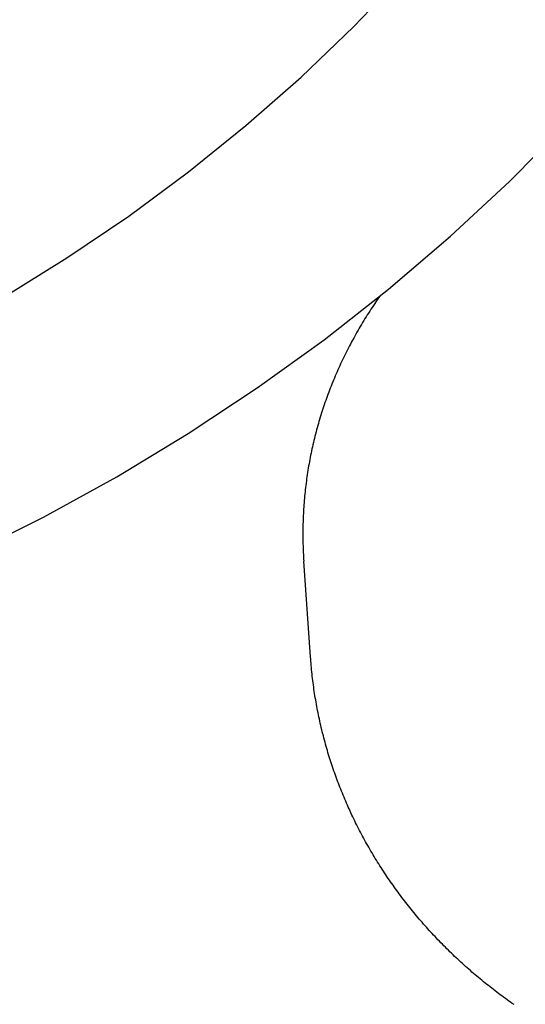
# Model space of a CAD drawing. Extents: x 1107 to 4046, y 937 to 3355.
# Tile 452 of 656: x 2179.07 to 2181.76, y 2650.44 to 2655.68. Entities that reach past the tile are written whole.
import ezdxf

# ---------------------------------------------------------------- set-up
doc = ezdxf.new("R2010")
doc.units = 0
doc.layers.add('KF_VIDA_L___C_REAR', color=7, linetype='CONTINUOUS')

# ---------------------------------------------------------------- blocks, each defined once
blk = doc.blocks.new('KF_VIDA_L___C_REAR')
at = {"layer": 'KF_VIDA_L___C_REAR'}
blk.add_line((-6.359162, 963.074954), (-6.394874, 963.585339), dxfattribs=at)
for points in [[(-8.17996, 963.618, 0), (-7.77977, 963.819, 0), (-7.38969, 964.034, 0), (-7.01043, 964.264, 0), (-6.64265, 964.507, 0), (-6.287, 964.763, 0), (-5.94412, 965.032, 0), (-5.6146, 965.314, 0), (-5.29904, 965.607, 0), (-4.99799, 965.911, 0), (-4.71198, 966.226, 0), (-4.44152, 966.551, 0)], [(-7.99458, 964.987, 0), (-7.65486, 965.198, 0), (-7.32588, 965.421, 0), (-7.00823, 965.656, 0), (-6.70251, 965.902, 0), (-6.40927, 966.16, 0), (-6.12906, 966.429, 0), (-5.86238, 966.707, 0), (-5.60973, 966.995, 0), (-5.37157, 967.293, 0), (-5.14834, 967.599, 0), (-4.94045, 967.912, 0), (-4.74828, 968.234, 0), (-4.57218, 968.562, 0), (-4.41248, 968.896, 0), (-4.26947, 969.236, 0), (-4.14341, 969.581, 0), (-4.03453, 969.931, 0), (-3.94304, 970.284, 0), (-3.8691, 970.64, 0), (-3.81285, 970.998, 0), (-3.77439, 971.359, 0), (-3.75379, 971.72, 0)], [(-5.9904, 964.995, 0), (-5.9973, 964.985, 0), (-6.00415, 964.975, 0), (-6.01094, 964.965, 0), (-6.01768, 964.955, 0), (-6.02437, 964.945, 0), (-6.031, 964.935, 0), (-6.03757, 964.925, 0), (-6.04409, 964.915, 0), (-6.05056, 964.905, 0), (-6.05696, 964.895, 0), (-6.06332, 964.885, 0), (-6.06962, 964.875, 0), (-6.07586, 964.865, 0), (-6.08204, 964.854, 0), (-6.08817, 964.844, 0), (-6.09425, 964.834, 0), (-6.10027, 964.824, 0), (-6.10623, 964.813, 0), (-6.11213, 964.803, 0), (-6.11798, 964.793, 0), (-6.12377, 964.782, 0), (-6.1295, 964.772, 0), (-6.13518, 964.761, 0), (-6.1408, 964.751, 0), (-6.14636, 964.74, 0), (-6.15187, 964.73, 0), (-6.15731, 964.719, 0), (-6.1627, 964.709, 0), (-6.16803, 964.698, 0), (-6.17331, 964.688, 0), (-6.17852, 964.677, 0), (-6.18368, 964.667, 0), (-6.18878, 964.656, 0), (-6.19382, 964.645, 0), (-6.1988, 964.635, 0), (-6.20373, 964.624, 0), (-6.20859, 964.613, 0), (-6.2134, 964.602, 0), (-6.21814, 964.592, 0), (-6.22283, 964.581, 0), (-6.22746, 964.57, 0), (-6.23203, 964.559, 0), (-6.23654, 964.548, 0), (-6.24098, 964.538, 0), (-6.24537, 964.527, 0), (-6.24971, 964.516, 0), (-6.25398, 964.505, 0), (-6.25819, 964.494, 0), (-6.26234, 964.483, 0), (-6.26643, 964.472, 0), (-6.27046, 964.461, 0), (-6.27443, 964.45, 0), (-6.27834, 964.439, 0), (-6.28219, 964.428, 0), (-6.28598, 964.417, 0), (-6.2897, 964.406, 0), (-6.29337, 964.395, 0), (-6.29698, 964.384, 0), (-6.30052, 964.373, 0), (-6.30401, 964.361, 0), (-6.30743, 964.35, 0), (-6.31079, 964.339, 0), (-6.31409, 964.328, 0), (-6.31733, 964.317, 0), (-6.32051, 964.306, 0), (-6.32363, 964.294, 0), (-6.32669, 964.283, 0), (-6.32968, 964.272, 0), (-6.33261, 964.261, 0), (-6.33548, 964.25, 0), (-6.33829, 964.238, 0), (-6.34104, 964.227, 0), (-6.34372, 964.216, 0), (-6.34635, 964.204, 0), (-6.34891, 964.193, 0), (-6.35141, 964.182, 0), (-6.35384, 964.17, 0), (-6.35622, 964.159, 0), (-6.35853, 964.148, 0), (-6.36078, 964.136, 0), (-6.36297, 964.125, 0), (-6.36509, 964.114, 0), (-6.36716, 964.102, 0), (-6.36916, 964.091, 0), (-6.3711, 964.08, 0), (-6.37297, 964.068, 0), (-6.37478, 964.057, 0), (-6.37654, 964.045, 0), (-6.37822, 964.034, 0), (-6.37985, 964.022, 0), (-6.38141, 964.011, 0), (-6.38291, 964, 0), (-6.38435, 963.988, 0), (-6.38572, 963.977, 0), (-6.38703, 963.965, 0), (-6.38828, 963.954, 0), (-6.38946, 963.942, 0), (-6.39058, 963.931, 0), (-6.39164, 963.919, 0), (-6.39264, 963.908, 0), (-6.39357, 963.896, 0), (-6.39444, 963.885, 0), (-6.39525, 963.873, 0), (-6.39599, 963.862, 0), (-6.39667, 963.85, 0), (-6.39729, 963.839, 0), (-6.39784, 963.827, 0), (-6.39833, 963.816, 0), (-6.39876, 963.804, 0), (-6.39912, 963.793, 0), (-6.39943, 963.781, 0), (-6.39966, 963.77, 0), (-6.39984, 963.758, 0), (-6.39995, 963.747, 0), (-6.4, 963.735, 0), (-6.39998, 963.724, 0), (-6.3999, 963.712, 0), (-6.39976, 963.7, 0), (-6.39956, 963.689, 0), (-6.39929, 963.677, 0), (-6.39896, 963.666, 0), (-6.39857, 963.654, 0), (-6.39811, 963.643, 0), (-6.39759, 963.631, 0), (-6.397, 963.62, 0), (-6.39636, 963.608, 0), (-6.39565, 963.597, 0), (-6.39487, 963.585, 0)], [(-5.27629, 961.225, 0), (-5.28557, 961.231, 0), (-5.29483, 961.238, 0), (-5.30406, 961.244, 0), (-5.31326, 961.251, 0), (-5.32244, 961.258, 0), (-5.33159, 961.264, 0), (-5.34071, 961.271, 0), (-5.34981, 961.278, 0), (-5.35888, 961.284, 0), (-5.36792, 961.291, 0), (-5.37693, 961.298, 0), (-5.38592, 961.305, 0), (-5.39487, 961.312, 0), (-5.4038, 961.319, 0), (-5.4127, 961.326, 0), (-5.42157, 961.333, 0), (-5.43041, 961.34, 0), (-5.43922, 961.347, 0), (-5.448, 961.355, 0), (-5.45676, 961.362, 0), (-5.46548, 961.369, 0), (-5.47417, 961.376, 0), (-5.48283, 961.384, 0), (-5.49146, 961.391, 0), (-5.50007, 961.398, 0), (-5.50864, 961.406, 0), (-5.51718, 961.413, 0), (-5.52568, 961.421, 0), (-5.53416, 961.428, 0), (-5.5426, 961.436, 0), (-5.55102, 961.444, 0), (-5.5594, 961.451, 0), (-5.56775, 961.459, 0), (-5.57606, 961.467, 0), (-5.58435, 961.474, 0), (-5.5926, 961.482, 0), (-5.60082, 961.49, 0), (-5.609, 961.498, 0), (-5.61715, 961.506, 0), (-5.62527, 961.514, 0), (-5.63335, 961.522, 0), (-5.6414, 961.53, 0), (-5.64942, 961.538, 0), (-5.6574, 961.546, 0), (-5.66535, 961.554, 0), (-5.67326, 961.562, 0), (-5.68114, 961.57, 0), (-5.68898, 961.579, 0), (-5.69679, 961.587, 0), (-5.70456, 961.595, 0), (-5.71229, 961.604, 0), (-5.71999, 961.612, 0), (-5.72766, 961.62, 0), (-5.73528, 961.629, 0), (-5.74287, 961.637, 0), (-5.75043, 961.646, 0), (-5.75795, 961.654, 0), (-5.76543, 961.663, 0), (-5.77287, 961.671, 0), (-5.78027, 961.68, 0), (-5.78764, 961.689, 0), (-5.79497, 961.698, 0), (-5.80226, 961.706, 0), (-5.80952, 961.715, 0), (-5.81673, 961.724, 0), (-5.82391, 961.733, 0), (-5.83104, 961.742, 0), (-5.83814, 961.75, 0), (-5.8452, 961.759, 0), (-5.85222, 961.768, 0), (-5.8592, 961.777, 0), (-5.86614, 961.786, 0), (-5.87304, 961.795, 0), (-5.8799, 961.805, 0), (-5.88672, 961.814, 0), (-5.8935, 961.823, 0), (-5.90024, 961.832, 0), (-5.90694, 961.841, 0), (-5.91359, 961.851, 0), (-5.92021, 961.86, 0), (-5.92678, 961.869, 0), (-5.93332, 961.878, 0), (-5.9398, 961.888, 0), (-5.94625, 961.897, 0), (-5.95266, 961.907, 0), (-5.95902, 961.916, 0), (-5.96534, 961.926, 0), (-5.97162, 961.935, 0), (-5.97785, 961.945, 0), (-5.98404, 961.954, 0), (-5.99019, 961.964, 0), (-5.99629, 961.974, 0), (-6.00235, 961.983, 0), (-6.00837, 961.993, 0), (-6.01434, 962.003, 0), (-6.02027, 962.013, 0), (-6.02615, 962.022, 0), (-6.03199, 962.032, 0), (-6.03778, 962.042, 0), (-6.04352, 962.052, 0), (-6.04922, 962.062, 0), (-6.05488, 962.072, 0), (-6.06048, 962.082, 0), (-6.06605, 962.092, 0), (-6.07156, 962.102, 0), (-6.07703, 962.112, 0), (-6.08245, 962.122, 0), (-6.08783, 962.132, 0), (-6.09316, 962.142, 0), (-6.09844, 962.152, 0), (-6.10368, 962.162, 0), (-6.10886, 962.173, 0), (-6.114, 962.183, 0), (-6.1191, 962.193, 0), (-6.12414, 962.203, 0), (-6.12914, 962.214, 0), (-6.13409, 962.224, 0), (-6.13899, 962.234, 0), (-6.14384, 962.245, 0), (-6.14864, 962.255, 0), (-6.1534, 962.266, 0), (-6.1581, 962.276, 0), (-6.16276, 962.287, 0), (-6.16737, 962.297, 0), (-6.17193, 962.308, 0), (-6.17644, 962.318, 0), (-6.1809, 962.329, 0), (-6.18531, 962.339, 0), (-6.18967, 962.35, 0), (-6.19398, 962.361, 0), (-6.19824, 962.371, 0), (-6.20245, 962.382, 0), (-6.2066, 962.393, 0), (-6.21071, 962.403, 0), (-6.21477, 962.414, 0), (-6.21878, 962.425, 0), (-6.22273, 962.436, 0), (-6.22663, 962.446, 0), (-6.23049, 962.457, 0), (-6.23429, 962.468, 0), (-6.23804, 962.479, 0), (-6.24173, 962.49, 0), (-6.24538, 962.501, 0), (-6.24897, 962.512, 0), (-6.25251, 962.522, 0), (-6.256, 962.533, 0), (-6.25943, 962.544, 0), (-6.26282, 962.555, 0), (-6.26615, 962.566, 0), (-6.26942, 962.577, 0), (-6.27264, 962.588, 0), (-6.27581, 962.599, 0), (-6.27893, 962.611, 0), (-6.28199, 962.622, 0), (-6.285, 962.633, 0), (-6.28796, 962.644, 0), (-6.29086, 962.655, 0), (-6.2937, 962.666, 0), (-6.29649, 962.677, 0), (-6.29923, 962.688, 0), (-6.30191, 962.7, 0), (-6.30454, 962.711, 0), (-6.30711, 962.722, 0), (-6.30963, 962.733, 0), (-6.31209, 962.745, 0), (-6.31449, 962.756, 0), (-6.31684, 962.767, 0), (-6.31914, 962.778, 0), (-6.32138, 962.79, 0), (-6.32356, 962.801, 0), (-6.32569, 962.812, 0), (-6.32776, 962.824, 0), (-6.32978, 962.835, 0), (-6.33174, 962.846, 0), (-6.33364, 962.858, 0), (-6.33549, 962.869, 0), (-6.33729, 962.88, 0), (-6.33903, 962.892, 0), (-6.34071, 962.903, 0), (-6.34233, 962.915, 0), (-6.3439, 962.926, 0), (-6.34542, 962.937, 0), (-6.34687, 962.949, 0), (-6.34827, 962.96, 0), (-6.34962, 962.972, 0), (-6.3509, 962.983, 0), (-6.35214, 962.995, 0), (-6.35331, 963.006, 0), (-6.35443, 963.018, 0), (-6.35549, 963.029, 0), (-6.35649, 963.04, 0), (-6.35744, 963.052, 0), (-6.35833, 963.063, 0), (-6.35916, 963.075, 0)]]:
    blk.add_polyline3d(points, dxfattribs=at)

msp = doc.modelspace()

# ---------------------------------------------------------------- block references
at = {"layer": 'KF_VIDA_L___C_REAR'}
msp.add_blockref('KF_VIDA_L___C_REAR', (2186.9791, 1689.2132), dxfattribs=at)

doc.saveas('drawing.dxf')
